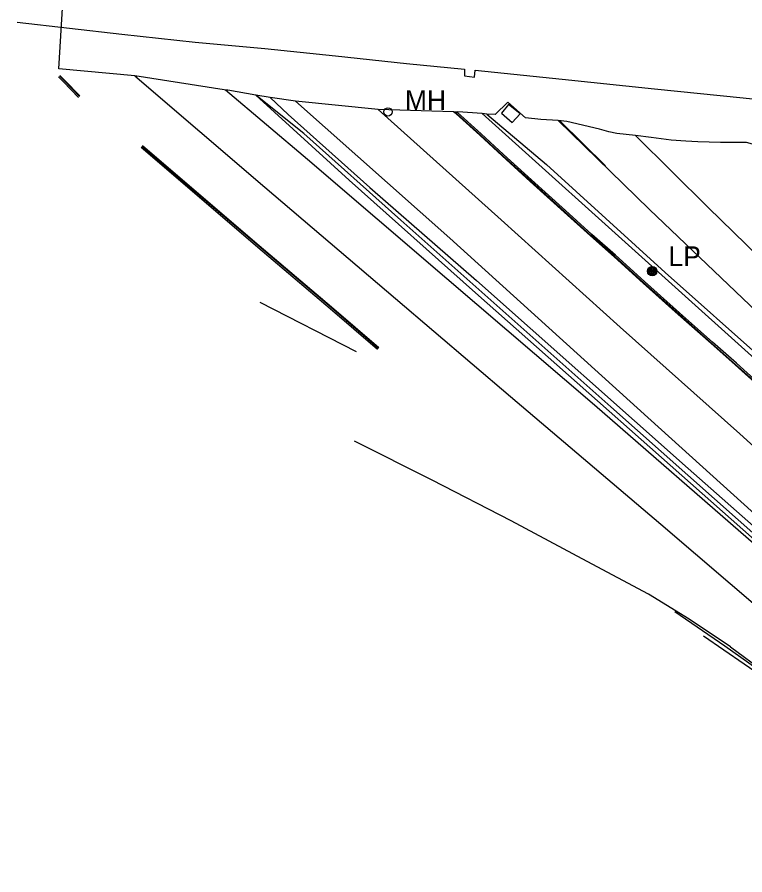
# Model space of a CAD drawing. Extents: x 368532 to 392481, y 10654822 to 10676899.
# Drawn here: x 378613.7 to 378797.6, y 10660163 to 10660379.9 of the extents above; entities that cross this region are included whole.
import ezdxf

# ---------------------------------------------------------------- set-up
doc = ezdxf.new("R2010")
doc.units = 0
for name, color, linetype in [('p_bridge deck', 7, 'Continuous'), ('p_dtm obscured area', 7, 'Continuous'), ('p_dtm sidewalk', 7, 'Continuous'), ('p_dtm slab', 7, 'Continuous'), ('p_railroad rr control', 7, 'Continuous'), ('p_road - paved curb', 7, 'Continuous'), ('p_road conc barrier', 7, 'Continuous'), ('p_road guard rails', 7, 'Continuous'), ('p_road paint stripe', 7, 'Continuous'), ('p_structure fence', 7, 'Continuous'), ('p_utility general pole', 7, 'Continuous'), ('p_utility manhole', 7, 'Continuous')]:
    doc.layers.add(name, color=color, linetype=linetype)

msp = doc.modelspace()

# ---------------------------------------------------------------- linework, layer by layer
at = {"layer": 'p_bridge deck'}
for p, q in [((378613.66, 10660378.64), (378640.1, 10660375.62)), ((378640.1, 10660375.62), (378658.61, 10660373.6)), ((378658.61, 10660373.6), (378676.26, 10660371.98)), ((378676.26, 10660371.98), (378694.16, 10660370.11)), ((378694.16, 10660370.11), (378712.04, 10660368.21)), ((378712.04, 10660368.21), (378726.7, 10660366.75)), ((378726.7, 10660366.75), (378726.69, 10660365.08)), ((378729.23, 10660364.74), (378729.38, 10660366.5)), ((378729.38, 10660366.5), (378751.42, 10660364.28)), ((378726.69, 10660365.08), (378729.23, 10660364.74)), ((378751.42, 10660364.28), (378774.77, 10660361.81)), ((378774.77, 10660361.81), (378797.16, 10660359.5)), ((378797.16, 10660359.5), (378823.88, 10660356.79))]:
    msp.add_line(p, q, dxfattribs=at)
at = {"layer": 'p_dtm obscured area'}
for points in [[(378624.22, 10660366.88), (378627.73, 10660425.42), (378639.99, 10660424.03), (378634.01, 10660428.64)], [(378778.98, 10660348.83), (378773.89, 10660349.48), (378769.98, 10660350), (378765.2, 10660350.54), (378763.2, 10660350.94), (378760.83, 10660351.58), (378752.62, 10660353.53), (378750.44, 10660353.82), (378746.02, 10660354.06), (378742.18, 10660354.48), (378737.66, 10660358.43), (378734.44, 10660355.31), (378732.41, 10660355.38), (378731.17, 10660355.55), (378725.02, 10660355.97), (378724.8, 10660355.93), (378724.32, 10660355.9), (378723.97, 10660356.02), (378704.9, 10660356.58), (378684.05, 10660358.69), (378677.57, 10660359.65), (378673.99, 10660360.18), (378666.9, 10660361.45), (378666.35, 10660361.45), (378666.01, 10660361.53), (378643.38, 10660365.1), (378624.22, 10660366.88)], [(378804.98, 10660346.27), (378798.01, 10660348.19), (378791.44, 10660348.24), (378785.73, 10660348.39), (378782.66, 10660348.55), (378778.98, 10660348.83)]]:
    msp.add_lwpolyline(points, dxfattribs=at)
at = {"layer": 'p_dtm sidewalk'}
for p, q in [((378775.74, 10660315.47), (378731.17, 10660355.55)), ((378822.84, 10660272.98), (378775.74, 10660315.47))]:
    msp.add_line(p, q, dxfattribs=at)
at = {"layer": 'p_dtm slab'}
for p, q in [((378737.86, 10660357.85), (378736.1, 10660355.64)), ((378740.77, 10660355.51), (378737.86, 10660357.85)), ((378736.1, 10660355.64), (378738.8, 10660353.31)), ((378738.8, 10660353.31), (378740.77, 10660355.51))]:
    msp.add_line(p, q, dxfattribs=at)
at = {"layer": 'p_railroad rr control'}
msp.add_lwpolyline([(378769.98, 10660350), (378788.33, 10660331.75), (378807.52, 10660313.04), (378822.98, 10660298.44), (378838.9, 10660283.55), (378857.49, 10660265.99), (378883.9, 10660241.67), (378902.29, 10660224.95), (378923.22, 10660205.94), (378947.35, 10660184), (378970.58, 10660163)], dxfattribs=at)
at = {"layer": 'p_road - paved curb'}
for p, q in [((378624.09, 10660364.83), (378625.38, 10660363.59)), ((378624.33, 10660365.08), (378625.62, 10660363.84)), ((378624.44, 10660365.19), (378625.73, 10660363.94)), ((378625.38, 10660363.59), (378629.16, 10660359.65)), ((378625.62, 10660363.84), (378629.41, 10660359.89)), ((378625.73, 10660363.94), (378629.52, 10660360)), ((378697.58, 10660338.72), (378673.99, 10660360.18)), ((378677.57, 10660359.65), (378682.18, 10660355.33)), ((378682.18, 10660355.33), (378702.79, 10660336.83)), ((378724.6, 10660355.44), (378723.97, 10660356.02)), ((378724.7, 10660355.55), (378724.32, 10660355.9)), ((378730.62, 10660350.08), (378724.6, 10660355.44)), ((378730.72, 10660350.19), (378724.7, 10660355.55)), ((378724.94, 10660355.81), (378724.8, 10660355.93)), ((378730.96, 10660350.45), (378724.94, 10660355.81)), ((378736.33, 10660344.97), (378730.72, 10660350.19)), ((378736.57, 10660345.23), (378730.96, 10660350.45)), ((378736.23, 10660344.86), (378730.62, 10660350.08)), ((378644.98, 10660347.07), (378674.49, 10660321.8)), ((378645.2, 10660347.33), (378674.72, 10660322.06)), ((378645.3, 10660347.45), (378674.82, 10660322.18)), ((378743.35, 10660338.39), (378736.23, 10660344.86)), ((378743.45, 10660338.5), (378736.33, 10660344.97)), ((378743.69, 10660338.76), (378736.57, 10660345.23)), ((378729.52, 10660310.24), (378697.58, 10660338.72)), ((378751.94, 10660330.65), (378743.35, 10660338.39)), ((378752.04, 10660330.76), (378743.45, 10660338.5)), ((378752.28, 10660331.02), (378743.69, 10660338.76)), ((378702.79, 10660336.83), (378729.76, 10660313.35)), ((378758.57, 10660324.6), (378751.94, 10660330.65)), ((378758.67, 10660324.71), (378752.04, 10660330.76)), ((378758.9, 10660324.97), (378752.28, 10660331.02)), ((378764.52, 10660319.33), (378758.57, 10660324.6)), ((378764.62, 10660319.44), (378758.67, 10660324.71)), ((378764.85, 10660319.7), (378758.9, 10660324.97)), ((378674.72, 10660322.06), (378692.99, 10660306.55)), ((378674.82, 10660322.18), (378693.09, 10660306.66)), ((378674.49, 10660321.8), (378692.76, 10660306.28)), ((378771.87, 10660312.69), (378764.52, 10660319.33)), ((378771.97, 10660312.8), (378764.62, 10660319.44)), ((378772.2, 10660313.06), (378764.85, 10660319.7)), ((378729.76, 10660313.35), (378783.29, 10660265.75)), ((378780.77, 10660304.76), (378771.87, 10660312.69)), ((378780.87, 10660304.87), (378771.97, 10660312.8)), ((378781.1, 10660305.13), (378772.2, 10660313.06)), ((378802.24, 10660245.78), (378729.52, 10660310.24)), ((378692.76, 10660306.28), (378704.76, 10660295.99)), ((378692.99, 10660306.55), (378704.98, 10660296.25)), ((378693.09, 10660306.66), (378705.08, 10660296.37)), ((378789.06, 10660297.36), (378780.77, 10660304.76)), ((378789.16, 10660297.47), (378780.87, 10660304.87)), ((378789.39, 10660297.73), (378781.1, 10660305.13)), ((378795.16, 10660292.01), (378789.06, 10660297.36)), ((378795.26, 10660292.12), (378789.16, 10660297.47)), ((378795.49, 10660292.38), (378789.39, 10660297.73)), ((378805.75, 10660282.4), (378795.16, 10660292.01)), ((378805.85, 10660282.51), (378795.26, 10660292.12)), ((378806.08, 10660282.77), (378795.49, 10660292.38)), ((378783.29, 10660265.75), (378863.63, 10660194.48)), ((378792.51, 10660220.84), (378779.85, 10660229.55)), ((378803.8, 10660212.8), (378792.51, 10660220.84))]:
    msp.add_line(p, q, dxfattribs=at)
at = {"layer": 'p_road conc barrier'}
for p, q in [((378686.09, 10660350.54), (378673.99, 10660360.18)), ((378732.41, 10660355.38), (378747.45, 10660342.7)), ((378710.66, 10660328.57), (378686.09, 10660350.54)), ((378747.45, 10660342.7), (378777.42, 10660315.39)), ((378763.74, 10660281.35), (378710.66, 10660328.57)), ((378777.42, 10660315.39), (378815.22, 10660281.71)), ((378819.9, 10660231.39), (378763.74, 10660281.35))]:
    msp.add_line(p, q, dxfattribs=at)
at = {"layer": 'p_road guard rails'}
msp.add_line((378802.53, 10660212.72), (378787.14, 10660223.34), dxfattribs=at)
at = {"layer": 'p_road paint stripe'}
for p, q in [((378643.38, 10660365.1), (378676.24, 10660336.93)), ((378687.01, 10660343.96), (378666.35, 10660361.45)), ((378684.05, 10660358.69), (378723.01, 10660324.03)), ((378736, 10660328.69), (378704.9, 10660356.58)), ((378722.3, 10660313.78), (378687.01, 10660343.96)), ((378676.24, 10660336.93), (378709.28, 10660308.74)), ((378766.07, 10660301.56), (378736, 10660328.69)), ((378723.01, 10660324.03), (378773.05, 10660278.67)), ((378759.59, 10660281.78), (378722.3, 10660313.78)), ((378699.39, 10660295.29), (378675.04, 10660307.77)), ((378709.28, 10660308.74), (378738.39, 10660284.03)), ((378796.3, 10660274.55), (378766.07, 10660301.56)), ((378738.39, 10660284.03), (378776.37, 10660251.7)), ((378800.43, 10660246.22), (378759.59, 10660281.78)), ((378773.05, 10660278.67), (378810.21, 10660245.09)), ((378826.44, 10660247.25), (378796.3, 10660274.55)), ((378718.55, 10660262.84), (378698.95, 10660272.72)), ((378738.52, 10660252.52), (378718.55, 10660262.84)), ((378757.7, 10660242.27), (378738.52, 10660252.52)), ((378776.37, 10660251.7), (378807.17, 10660225.24)), ((378773.22, 10660234.01), (378757.7, 10660242.27)), ((378783.54, 10660227.69), (378773.22, 10660234.01)), ((378793.97, 10660220.64), (378783.54, 10660227.69)), ((378793.97, 10660220.64), (378810.24, 10660208.57))]:
    msp.add_line(p, q, dxfattribs=at)
at = {"layer": 'p_structure fence'}
for p, q in [((378773.51, 10660331.29), (378750.44, 10660353.82)), ((378750.73, 10660353.78), (378762.39, 10660342.3)), ((378802.43, 10660303.65), (378773.51, 10660331.29))]:
    msp.add_line(p, q, dxfattribs=at)
at = {"layer": 'p_utility general pole'}
for radius in [1.19, 0.901, 0.608, 0.337, 0.12]:
    msp.add_circle((378774.18, 10660315.67), radius, dxfattribs=at)
at = {"layer": 'p_utility manhole'}
msp.add_circle((378707.38, 10660355.98), 1.05, dxfattribs=at)

# ---------------------------------------------------------------- texts
at = {"layer": 'p_utility general pole'}
msp.add_text('LP', height=5, dxfattribs=at).set_placement((378778.29, 10660316.96))
at = {"layer": 'p_utility manhole'}
msp.add_text('MH', height=5, dxfattribs=at).set_placement((378711.65, 10660356.45))

doc.saveas('drawing.dxf')
